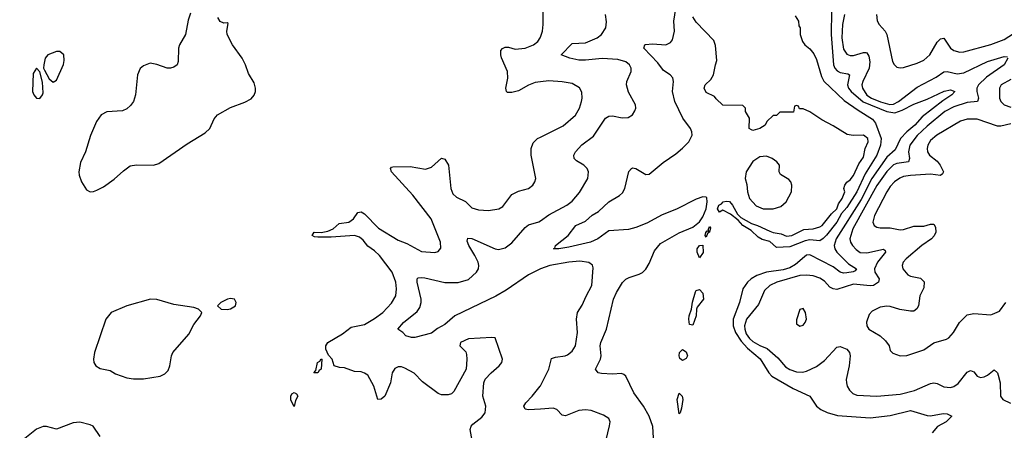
# Model space of a CAD drawing. Header units: inches. Extents: x 1449094 to 1618372, y 389908 to 534307.
# Tile 401 of 494: x 1586890 to 1592771, y 472185 to 474639. Entities that reach past the tile are written whole.
import ezdxf

# ---------------------------------------------------------------- set-up
doc = ezdxf.new("R2010")
doc.units = ezdxf.units.IN
doc.header["$MEASUREMENT"] = 0
doc.layers.add('B5487', color=7, linetype='Continuous')
doc.layers.add('B5497', color=7, linetype='Continuous')

msp = doc.modelspace()

# ---------------------------------------------------------------- linework, layer by layer
at = {"layer": 'B5487', "color": 5}
for points, elevation in [([(1587910, 474678.4), (1587895.6, 474635.6), (1587879.5, 474550), (1587845.3, 474490), (1587839.5, 474470), (1587837.1, 474390), (1587830, 474369.3), (1587810, 474356), (1587790, 474349.4), (1587770, 474349.5), (1587710, 474371.6), (1587670, 474378.7), (1587630, 474363), (1587610, 474347.3), (1587592.9, 474310), (1587582, 474190), (1587569.3, 474150.7), (1587552.6, 474127.4), (1587530, 474106.6), (1587505, 474095.1), (1587410, 474089.7), (1587377.6, 474070), (1587348.6, 474031.4), (1587313.1, 473946.9), (1587283.6, 473850), (1587254.2, 473785.8), (1587244.2, 473730), (1587246.2, 473710), (1587259.7, 473670), (1587290, 473622), (1587310, 473610.4), (1587330, 473612.4), (1587350, 473621.3), (1587390, 473640.4), (1587454.1, 473685.9), (1587510, 473737.1), (1587550, 473766), (1587588.2, 473771.8), (1587690, 473769.1), (1587720.3, 473779.7), (1587890, 473897.4), (1587997.7, 473962.3), (1588025.1, 473990), (1588052.2, 474047.8), (1588072, 474070), (1588150, 474114.9), (1588234, 474146), (1588272.8, 474167.2), (1588291.3, 474188.7), (1588299.5, 474210), (1588299.5, 474230), (1588290, 474262), (1588257.4, 474317.4), (1588238.9, 474370), (1588219.1, 474410), (1588161, 474490), (1588129.7, 474550), (1588127.6, 474570), (1588136.2, 474616.2), (1588130, 474621.2), (1588110, 474619.5), (1588088.3, 474628.3), (1588072.9, 474652.9)], 520), ([(1590000, 474267.4), (1589970, 474263.8), (1589930, 474248.9), (1589870, 474214.6), (1589830, 474203.9), (1589803.7, 474203.7), (1589797, 474210), (1589794.7, 474230), (1589805.8, 474290), (1589802.9, 474330), (1589768.5, 474411.5), (1589763.1, 474430), (1589764.9, 474455.1), (1589773.3, 474466.7), (1589790, 474475), (1589810, 474474.3), (1589850, 474463.2), (1589910, 474469.3), (1589959.6, 474490), (1589985.1, 474510), (1589998, 474530), (1590000, 474535.8)], 480), ([(1589603.5, 472070), (1589580.3, 472190), (1589587.2, 472210), (1589597.4, 472222.6), (1589650, 472263.6), (1589670.9, 472290), (1589674.5, 472330), (1589656.4, 472390), (1589662.7, 472470), (1589670, 472490.8), (1589706.6, 472530), (1589754.3, 472570), (1589769.7, 472590), (1589773.7, 472610), (1589730, 472737.2), (1589710, 472740.9), (1589570, 472732.3), (1589523, 472710), (1589519.1, 472690), (1589554.1, 472654.1), (1589559.3, 472639.3), (1589561.5, 472610), (1589556.5, 472550), (1589483.4, 472416.6), (1589470, 472404.2), (1589450, 472396.9), (1589410, 472397.3), (1589390, 472404.8), (1589295.7, 472475.7), (1589246.7, 472526.7), (1589190, 472557), (1589170, 472564.5), (1589150, 472564.5), (1589130, 472554.5), (1589114, 472530), (1589104.4, 472470), (1589070.3, 472390), (1589050, 472372), (1589030, 472369.4), (1589005.1, 472450), (1588970, 472514.3), (1588950, 472528), (1588930, 472534), (1588890, 472537.7), (1588830, 472559.3), (1588800.4, 472560.4), (1588769, 472570), (1588756, 472610), (1588734.2, 472634.2), (1588718.3, 472670), (1588718.7, 472690), (1588729.8, 472710), (1588817.7, 472762.3), (1588870, 472802.3), (1588950, 472817.4), (1589010, 472853.5), (1589058.9, 472890), (1589110, 472944.9), (1589136, 472990), (1589140.9, 473030), (1589136.5, 473070), (1589114, 473130), (1589038.3, 473230), (1589010, 473257.9), (1588970, 473286.6), (1588941.8, 473321.8), (1588919.7, 473339.7), (1588890, 473350.6), (1588750, 473338.9), (1588670, 473339.6), (1588650, 473342), (1588637.2, 473350), (1588649.6, 473370.4), (1588690, 473367.7), (1588730, 473376.5), (1588762.9, 473390), (1588799.1, 473420.9), (1588855.1, 473430), (1588884.2, 473450), (1588910, 473487.7), (1588930, 473490.4), (1588950, 473479.5), (1589033.1, 473393.1), (1589150, 473321.4), (1589201.9, 473301.9), (1589290, 473254.4), (1589370, 473247.2), (1589390, 473253.4), (1589405.6, 473274.4), (1589403.1, 473310), (1589347.4, 473450), (1589239.1, 473590), (1589110, 473729.7), (1589104.7, 473750), (1589110, 473758), (1589119.1, 473760.9), (1589222, 473762), (1589314.5, 473745.5), (1589350, 473758.4), (1589410, 473812.7), (1589430, 473806.4), (1589450.8, 473770), (1589465.3, 473630), (1589477.9, 473597.9), (1589498.8, 473578.8), (1589552.6, 473552.6), (1589590, 473515.6), (1589630, 473502.8), (1589690, 473498.5), (1589751.7, 473508.3), (1589776.4, 473523.6), (1589830, 473594), (1589870, 473615.4), (1589928.8, 473631.2), (1589955.1, 473650), (1589967.8, 473670), (1589972.4, 473690), (1589945, 473830), (1589946, 473870), (1589956.5, 473903.5), (1589983.6, 473930), (1590000, 473938.1)], 480), ([(1590000.1, 473149.9), (1589930, 473113.7), (1589796.6, 473023.4), (1589733.3, 472986.7), (1589490, 472869.9), (1589430, 472818.7), (1589385.6, 472794.4), (1589350, 472766.6), (1589250, 472739.2), (1589230, 472740.5), (1589197.2, 472750), (1589179, 472770), (1589149, 472790), (1589182.9, 472830), (1589264.2, 472895.8), (1589280.3, 472919.7), (1589288.7, 472950), (1589288.7, 472970), (1589264.4, 473070), (1589265.1, 473090), (1589270, 473096.3), (1589290, 473099.5), (1589310, 473096.5), (1589429, 473069), (1589510, 473069), (1589570, 473086.7), (1589618.5, 473130), (1589630, 473151), (1589632.6, 473170), (1589627.8, 473190), (1589609.2, 473230), (1589571.9, 473290), (1589563.7, 473316.3), (1589566.7, 473333.3), (1589590, 473332.6), (1589730, 473269.2), (1589750, 473265.4), (1589790, 473275.6), (1589830, 473305.2), (1589910, 473397.3), (1589930, 473413.6), (1589990, 473431.2), (1590000, 473438.1)], 460), ([(1590000, 472312.7), (1589928.3, 472308.3), (1589910, 472312), (1589900.4, 472330), (1589912.4, 472350), (1589950.9, 472389.1), (1589999.4, 472450), (1590000, 472451.1)], 460), ([(1587370, 472149), (1587329.3, 472209.3), (1587310, 472219), (1587250, 472234), (1587210, 472229.3), (1587110, 472193.2), (1587050, 472209.2), (1587030, 472209.2), (1586990, 472192.7), (1586890, 472112.3)], 520)]:
    msp.add_lwpolyline(points, dxfattribs=dict(at, elevation=elevation))
for points, elevation in [([(1587130, 474449.4), (1587110, 474449.4), (1587057.3, 474430), (1587043.1, 474410), (1587034, 474370), (1587033, 474350), (1587037.5, 474337.5), (1587066.7, 474286.7), (1587090, 474265.5), (1587110, 474278.8), (1587151.9, 474371.9), (1587155.9, 474395.9), (1587154, 474430)], 520), ([(1586990, 474349), (1586970, 474318), (1586966.4, 474210), (1586974, 474190), (1586990, 474170.8), (1587010, 474167.7), (1587026.6, 474190), (1587030, 474202), (1587026.5, 474266.5), (1587010, 474328)], 520), ([(1588150, 472974), (1588132, 472970), (1588091.3, 472950), (1588072, 472930), (1588094, 472910), (1588130, 472907.3), (1588150, 472911), (1588179, 472930), (1588184, 472950), (1588173.2, 472970)], 520), ([(1587671.1, 472968.9), (1587530.2, 472929.8), (1587437.3, 472890), (1587404.4, 472850), (1587337.6, 472650), (1587330.4, 472610), (1587333, 472590), (1587344, 472570), (1587370, 472555.5), (1587430, 472543.8), (1587463.2, 472523.2), (1587530, 472498.9), (1587570, 472493.4), (1587630, 472493.4), (1587730, 472508.5), (1587757.5, 472522.5), (1587776.4, 472543.6), (1587786.9, 472570), (1587796.8, 472630), (1587805.7, 472650), (1587899.8, 472760.2), (1587930, 472818), (1587969.4, 472870), (1587977.2, 472890), (1587974.5, 472894.5), (1587959, 472910), (1587930, 472919.7), (1587810, 472938), (1587710, 472967.3)], 520), ([(1588670, 472529.4), (1588646, 472530), (1588658, 472542), (1588668.4, 472591.6), (1588682, 472598), (1588690, 472612), (1588694, 472610), (1588691.3, 472551.3), (1588678, 472542)], 480), ([(1588530, 472328), (1588510, 472366), (1588508.7, 472390), (1588516.4, 472403.6), (1588530, 472412), (1588543.6, 472403.6), (1588550.4, 472390.4), (1588537.3, 472362.7)], 480)]:
    msp.add_lwpolyline(points, close=True, dxfattribs=dict(at, elevation=elevation))
at = {"layer": 'B5497', "color": 5}
for points, elevation in [([(1590680.2, 472070), (1590672.1, 472207.9), (1590650.8, 472270), (1590617, 472330), (1590558.4, 472410), (1590510, 472509.5), (1590499.6, 472519.6), (1590485.4, 472525.4), (1590430, 472520.2), (1590365.4, 472525.4), (1590346, 472530), (1590329.7, 472550), (1590359.8, 472610), (1590363.2, 472630), (1590357.6, 472690), (1590360.5, 472710), (1590395, 472790), (1590437.5, 472970), (1590454.7, 473010), (1590490, 473068.9), (1590510.6, 473089.4), (1590530, 473099.6), (1590590, 473118), (1590610, 473129.2), (1590630, 473149.1), (1590650, 473182.7), (1590682.4, 473257.6), (1590718.1, 473301.9), (1590830, 473365.9), (1590910, 473398.6), (1590950, 473431.3), (1590970, 473461), (1590989.6, 473510), (1590996.1, 473550), (1590994.2, 473574.2), (1590990, 473578.9), (1590970, 473580.7), (1590930, 473566.5), (1590812.9, 473507.1), (1590727, 473473), (1590636.3, 473423.7), (1590570, 473396.8), (1590525.6, 473385.6), (1590410, 473376.8), (1590344, 473330), (1590300.5, 473310), (1590170, 473280.6), (1590109.8, 473269.8), (1590078, 473270), (1590086.6, 473273.4), (1590089.6, 473290), (1590166.3, 473350), (1590212.7, 473410), (1590270, 473436.2), (1590310, 473471.8), (1590347.1, 473492.9), (1590408.6, 473550), (1590471.9, 473588.1), (1590490, 473604.9), (1590504, 473630), (1590528, 473732), (1590544.5, 473750), (1590550, 473753.7), (1590570, 473750.3), (1590630, 473714), (1590650, 473717), (1590733.8, 473786.2), (1590810, 473837.5), (1590850, 473871.1), (1590887.8, 473910), (1590906.4, 473950), (1590905.1, 473970), (1590896.8, 473990), (1590850.4, 474050.4), (1590803.2, 474150), (1590789.8, 474210), (1590795.4, 474270), (1590791.8, 474291.8), (1590775.1, 474310), (1590735.6, 474335.6), (1590701.3, 474381.3), (1590618.5, 474470), (1590623.7, 474490), (1590628.5, 474491.5), (1590670, 474494.6), (1590750, 474488.6), (1590777, 474503), (1590790, 474518.4), (1590801.5, 474570), (1590797.9, 474630), (1590816.2, 474743.8)], 440), ([(1590000, 474535.8), (1590011.9, 474570), (1590017.2, 474610), (1590017, 474723)], 480), ([(1591739.2, 474690), (1591737.9, 474550), (1591750.5, 474370), (1591758.9, 474350), (1591772.8, 474332.8), (1591790, 474324.7), (1591836.7, 474316.7), (1591846.7, 474310), (1591835.4, 474250), (1591841.1, 474230), (1591856.1, 474210), (1591927.5, 474147.5), (1592070, 474090.5), (1592117.2, 474082.8), (1592162, 474098), (1592230, 474134.5), (1592310, 474164.2), (1592412.2, 474212.2), (1592450, 474220.5), (1592475.3, 474210), (1592456.9, 474190), (1592404.7, 474155.3), (1592281.4, 474058.6), (1592237.8, 474010), (1592189.8, 473970.2), (1592151.9, 473930), (1592118.9, 473861.1), (1592070, 473817.8), (1591980.4, 473690), (1591915.8, 473564.2), (1591767, 473330), (1591755.8, 473290), (1591759.4, 473270), (1591770, 473250.9), (1591841, 473181), (1591888.7, 473150), (1591880.7, 473139.3), (1591867.6, 473132.4), (1591830, 473126.3), (1591810, 473124.9), (1591791, 473130), (1591750, 473161.9), (1591610, 473234), (1591590, 473231.2), (1591577.1, 473222.9), (1591523.9, 473176.1), (1591490, 473156.2), (1591450, 473144.9), (1591350.3, 473130), (1591293.7, 473110), (1591260.1, 473090), (1591237.3, 473070), (1591209.2, 473030), (1591190.1, 472950), (1591151.7, 472850), (1591151, 472810), (1591165.3, 472770), (1591199.1, 472719.1), (1591236.9, 472676.9), (1591313.5, 472613.5), (1591363.8, 472530), (1591381.7, 472510), (1591510, 472435.8), (1591610.2, 472390.2), (1591649.3, 472329.3), (1591674.9, 472310), (1591712.5, 472292.5), (1591774.4, 472274.4), (1591970, 472260.1), (1592090, 472273.8), (1592210, 472303), (1592310, 472273.7), (1592330, 472272.9), (1592405.5, 472285.5), (1592430, 472283.1), (1592458, 472270), (1592423.9, 472236.1), (1592372.2, 472207.8), (1592340.3, 472170)], 440), ([(1590000, 473438.1), (1590050, 473472.3), (1590157.4, 473530), (1590190, 473555.2), (1590233.6, 473606.4), (1590283.6, 473690), (1590287.6, 473730), (1590279.6, 473750), (1590260.7, 473770), (1590215.4, 473795.4), (1590201.7, 473810), (1590200.4, 473830), (1590209.8, 473850), (1590248.1, 473891.9), (1590317.5, 473942.5), (1590390, 474050.3), (1590410, 474062.7), (1590430, 474064), (1590488, 474052), (1590524.4, 474055.6), (1590549.6, 474070.3), (1590564.4, 474095.6), (1590569.6, 474110), (1590567.8, 474130), (1590525.9, 474205.9), (1590514, 474250), (1590516.4, 474270), (1590542.7, 474330), (1590542.7, 474350), (1590532.4, 474370), (1590510, 474387.4), (1590462.1, 474402.1), (1590370, 474407.4), (1590270, 474396.9), (1590230, 474398.3), (1590176, 474410), (1590123.7, 474430), (1590190, 474496.5), (1590270, 474501), (1590339.7, 474530), (1590365.4, 474550), (1590390.8, 474590), (1590394.3, 474625.7), (1590389.8, 474670.2)], 460), ([(1591522, 474662), (1591542, 474630), (1591543.6, 474603.6), (1591552, 474590), (1591551, 474550), (1591565.5, 474510), (1591579.1, 474490), (1591610, 474464.9), (1591634.4, 474434.4), (1591650, 474401), (1591680.2, 474300.2), (1591692.6, 474272.6), (1591815.7, 474155.7), (1591897.9, 474097.9), (1591984.5, 474044.5), (1592002, 474022), (1592035.9, 473930), (1592030.9, 473890), (1592010.5, 473830), (1591940.8, 473719.2), (1591890, 473610.9), (1591830, 473516.5), (1591798.1, 473481.9), (1591770, 473428.7), (1591710, 473350.8), (1591690, 473332.5), (1591670, 473317.8), (1591610, 473323.7), (1591581.2, 473318.8), (1591490, 473281.1), (1591410, 473278.7), (1591370, 473313.3), (1591325.9, 473325.9), (1591300.7, 473340.7), (1591258.7, 473378.7), (1591209.9, 473409.9), (1591181.4, 473441.5), (1591136.5, 473476.5), (1591090, 473500.5), (1591069.6, 473489.6), (1591058.3, 473510), (1591066.3, 473530), (1591081.8, 473538.2), (1591091.8, 473550), (1591110, 473555.5), (1591130, 473552.9), (1591148.7, 473530), (1591177, 473477), (1591196.9, 473456.9), (1591262, 473422), (1591297.1, 473410), (1591370, 473374.9), (1591390, 473367.2), (1591439, 473359), (1591470, 473345.8), (1591501.2, 473350), (1591574.7, 473385.3), (1591630.4, 473390.4), (1591670, 473402.3), (1591682.9, 473410), (1591740, 473480), (1591770.9, 473509.1), (1591781.4, 473538.6), (1591802.4, 473570), (1591819.5, 473610), (1591812.7, 473630), (1591819.5, 473650), (1591831.3, 473668.7), (1591850, 473683), (1591870, 473708.4), (1591902.7, 473777.3), (1591930, 473818), (1591939.6, 473870), (1591959, 473910), (1591955.4, 473930), (1591930, 473949.8), (1591867.8, 473947.8), (1591833.4, 473953.4), (1591750, 474006), (1591680.9, 474040.9), (1591610, 474088), (1591570, 474106), (1591547.3, 474107.3), (1591542, 474122), (1591530, 474126), (1591518, 474122), (1591512.7, 474087.3), (1591430, 474086), (1591410, 474066), (1591390, 474066), (1591352, 474030), (1591342, 474010), (1591311.3, 473990), (1591270, 473978), (1591260.4, 473980.4), (1591248, 473990), (1591248.7, 474050), (1591226, 474090), (1591226, 474110), (1591210, 474126), (1591090, 474128.7), (1591050, 474166), (1591040.4, 474180.4), (1590990, 474205.2), (1590979.3, 474230), (1590985.2, 474250), (1591018, 474282), (1591034, 474310), (1591045.2, 474370), (1591054.6, 474394.6), (1591045.2, 474485.2), (1591035.5, 474515.5), (1590930, 474625.2), (1590910, 474657.2)], 420), ([(1591816.1, 474670), (1591805.1, 474610), (1591801.5, 474530), (1591810, 474463.1), (1591830, 474433.7), (1591850, 474426.3), (1591870, 474425.4), (1591930, 474443.5), (1591943.2, 474443.2), (1591950, 474442), (1591961.6, 474421.6), (1591968.3, 474388.3), (1591963.7, 474350), (1591925.5, 474270), (1591920.9, 474250), (1591924.1, 474230), (1591950, 474188.2), (1591977.5, 474170), (1592031.3, 474148.7), (1592087.6, 474132.4), (1592110, 474133.8), (1592140.2, 474150), (1592250, 474236), (1592364.4, 474295.6), (1592410, 474327.5), (1592430, 474329.3), (1592490, 474316.1), (1592530, 474321.1), (1592670.1, 474390.1), (1592770, 474420.1), (1592790, 474417.6)], 460), ([(1592007.5, 474670), (1592011.8, 474631.8), (1592024.4, 474610), (1592059.7, 474570), (1592069.4, 474550), (1592102.8, 474390), (1592112.4, 474372.4), (1592130, 474356.4), (1592150, 474352), (1592170, 474354.6), (1592250, 474379.2), (1592290, 474397.3), (1592326.4, 474430), (1592370, 474505.2), (1592390, 474525.2), (1592410, 474528.7), (1592449.2, 474470), (1592470, 474455.2), (1592505.1, 474445.1), (1592530, 474446.5), (1592690, 474491.6), (1592770, 474521.4), (1592848.3, 474570)], 480), ([(1592792.7, 474410), (1592770, 474369.4), (1592664.6, 474295.4), (1592617.4, 474250), (1592607.4, 474230), (1592606.3, 474210), (1592616.2, 474170), (1592611.3, 474150), (1592550, 474145.1), (1592470, 474118.9), (1592417, 474090), (1592310, 474002.3), (1592250, 473947.9), (1592207, 473890), (1592198.4, 473850), (1592204.7, 473810), (1592199.1, 473790), (1592130, 473780.1), (1592110, 473771.2), (1592070, 473731.8), (1592010, 473647.6), (1591865.6, 473390), (1591848.5, 473330), (1591852.5, 473310), (1591864.1, 473290), (1591885.6, 473265.6), (1591910, 473249), (1591950, 473246.8), (1592048.8, 473268.8), (1592059.5, 473259.5), (1592061.2, 473250), (1592014.2, 473190), (1591996.4, 473150), (1591998.3, 473130), (1592023, 473090), (1592020.6, 473070), (1591990, 473051.4), (1591970.8, 473049.2), (1591870, 473059.2), (1591770, 473026.8), (1591750, 473030.6), (1591730, 473041.6), (1591696.5, 473076.5), (1591670, 473095.6), (1591630, 473107.9), (1591590, 473113.3), (1591549.9, 473109.9), (1591413.4, 473070), (1591371.3, 473050), (1591339.5, 473020.5), (1591303.3, 472936.7), (1591231.3, 472850), (1591219.1, 472810), (1591220.6, 472790), (1591230, 472763), (1591250, 472733.9), (1591270, 472715.4), (1591310, 472691.7), (1591354.3, 472674.3), (1591419.1, 472619.1), (1591464.6, 472564.6), (1591490, 472548.3), (1591530, 472535.3), (1591566.3, 472533.6), (1591590, 472538.3), (1591650, 472567.8), (1591696.4, 472603.6), (1591770, 472681.7), (1591790, 472685.5), (1591830, 472671), (1591846.9, 472650), (1591851, 472630), (1591845.2, 472570), (1591827.5, 472490), (1591828.3, 472468.3), (1591832.6, 472450), (1591845.9, 472425.9), (1591866.3, 472406.3), (1591890, 472396.5), (1592010, 472388.7), (1592150, 472401.7), (1592235.6, 472424.4), (1592330, 472464.6), (1592350, 472468.7), (1592370, 472464.9), (1592410, 472444.6), (1592450, 472441.3), (1592470, 472446.7), (1592495.3, 472464.7), (1592550, 472532.2), (1592570, 472543.1), (1592590, 472534.9), (1592609.2, 472509.2), (1592630, 472500.3), (1592650, 472504.4), (1592670, 472514.9), (1592710, 472546.4), (1592730, 472528.5), (1592735.2, 472515.2), (1592745.8, 472470), (1592748.9, 472390), (1592763.2, 472370), (1592808.5, 472348.5)], 460), ([(1590000, 473938.1), (1590135.3, 474004.7), (1590210, 474068.2), (1590234.2, 474110), (1590246.4, 474150), (1590249.7, 474170), (1590247, 474207), (1590233, 474233), (1590190, 474257.7), (1590130, 474268.6), (1590050, 474273.5), (1590000, 474267.4)], 480), ([(1592810, 474282.7), (1592752.8, 474250), (1592742.2, 474230), (1592743.5, 474170), (1592751.1, 474150), (1592770, 474130.2), (1592810, 474115.8)], 480), ([(1592810, 474016.1), (1592750, 474002.9), (1592730, 474002.7), (1592610, 474044.7), (1592550, 474044.7), (1592510, 474033.6), (1592367.6, 473950), (1592330, 473916.8), (1592314.2, 473890), (1592310.2, 473870), (1592313, 473850), (1592324.2, 473830), (1592370, 473793.1), (1592388.9, 473770), (1592407.6, 473730), (1592402, 473718), (1592390, 473708.4), (1592330, 473715.8), (1592210, 473708.5), (1592170, 473702.1), (1592147.1, 473692.9), (1592115.7, 473670), (1592090, 473642.2), (1592070, 473611.6), (1591995.3, 473470), (1591986.8, 473430), (1591993.7, 473410), (1592010, 473399.1), (1592030, 473394.7), (1592090, 473396), (1592150, 473383.5), (1592170, 473384.8), (1592230, 473405), (1592290, 473405.3), (1592330, 473417.7), (1592350, 473417.7), (1592359.8, 473399.8), (1592361.7, 473370), (1592352.3, 473347.7), (1592336.9, 473330), (1592279.3, 473290), (1592184.4, 473210), (1592167.6, 473190), (1592160.3, 473170), (1592165.3, 473150), (1592194.8, 473114.8), (1592210, 473106.7), (1592270, 473095.2), (1592292, 473072), (1592290, 473037.2), (1592266.2, 472990), (1592257.8, 472930), (1592249.3, 472910.7), (1592230, 472898.2), (1592210, 472897.1), (1592146.6, 472906.6), (1592090, 472925.7), (1592070, 472928.3), (1592030, 472922), (1591982.8, 472897.2), (1591963.1, 472876.9), (1591948.7, 472831.3), (1591950.4, 472810), (1591962.4, 472790), (1592029.3, 472749.3), (1592061.2, 472721.2), (1592083.1, 472690), (1592090, 472662.8), (1592106, 472646), (1592150, 472630.4), (1592190, 472632), (1592290, 472666.5), (1592350, 472707.6), (1592425.2, 472730), (1592440.9, 472739.1), (1592467.8, 472770), (1592503.5, 472830), (1592550, 472875.8), (1592590, 472882.9), (1592690, 472875.3), (1592701.3, 472878.7), (1592742.5, 472897.5), (1592779.6, 472950)], 480), ([(1590000, 472451.1), (1590049.7, 472550), (1590065.9, 472614.1), (1590090, 472622.6), (1590149, 472630), (1590163, 472637), (1590190, 472658.4), (1590209.7, 472690), (1590221.2, 472770), (1590216.2, 472850), (1590221.8, 472890), (1590250, 472934), (1590272.7, 472987.3), (1590306.9, 473050), (1590315.7, 473155.7), (1590311.7, 473171.7), (1590289, 473189), (1590236.5, 473196.5), (1590170, 473191.2), (1590056.5, 473170), (1590000.1, 473149.9)], 460), ([(1590381.7, 472078.3), (1590412.8, 472212.8), (1590416.1, 472236.1), (1590410, 472256), (1590376.9, 472276.9), (1590304.1, 472304.1), (1590270, 472307.4), (1590230, 472303.9), (1590150, 472273), (1590130, 472276.2), (1590098.4, 472310), (1590077.5, 472317.5), (1590000, 472312.7)], 460)]:
    msp.add_lwpolyline(points, dxfattribs=dict(at, elevation=elevation))
for points, elevation in [([(1591350, 473823.4), (1591310, 473820.7), (1591270, 473791.6), (1591229.5, 473730), (1591223.2, 473690), (1591233.7, 473653.7), (1591237.3, 473610), (1591250.2, 473570), (1591290, 473526.5), (1591330, 473509.2), (1591390, 473509.2), (1591437.4, 473522.6), (1591467.7, 473550), (1591499.2, 473610), (1591502.6, 473650), (1591495.4, 473670), (1591483.5, 473683.5), (1591434.2, 473714.2), (1591425.7, 473730), (1591427.7, 473770), (1591413.5, 473790), (1591384.7, 473810)], 440), ([(1590990, 473340.7), (1590984.4, 473350), (1590987.9, 473368), (1590996.8, 473376.8), (1591008.4, 473371.6), (1591002, 473382), (1591010, 473404), (1591016.5, 473396.5), (1591010.4, 473370.3), (1590998.8, 473361.2)], 420), ([(1590950, 473217.2), (1590935.8, 473250), (1590937.2, 473270), (1590950, 473290.3), (1590970, 473291), (1590971.7, 473248.3)], 420), ([(1590910, 472814.5), (1590890, 472817.2), (1590886, 472850), (1590888.8, 472870), (1590903.5, 472910), (1590908.2, 472951.8), (1590926.2, 473013.8), (1590930, 473021.6), (1590950, 473027), (1590970, 473004.9), (1590975.2, 472970), (1590937.6, 472922.4), (1590932.4, 472910), (1590930, 472869.2)], 420), ([(1591570, 472914), (1591550, 472908), (1591530, 472846), (1591530, 472822), (1591550, 472807.3), (1591570, 472814.8), (1591582.7, 472830), (1591589.2, 472850), (1591584, 472890)], 480), ([(1590850, 472603.6), (1590833.8, 472613.8), (1590829.7, 472630), (1590831.6, 472650), (1590850, 472668.4), (1590870, 472654.4), (1590878, 472630), (1590870, 472615.1)], 420), ([(1590830, 472284), (1590817.4, 472370), (1590830, 472407.3), (1590847.3, 472390), (1590850.2, 472370.2), (1590842.8, 472317.2), (1590836, 472290)], 420)]:
    msp.add_lwpolyline(points, close=True, dxfattribs=dict(at, elevation=elevation))

doc.saveas('drawing.dxf')
